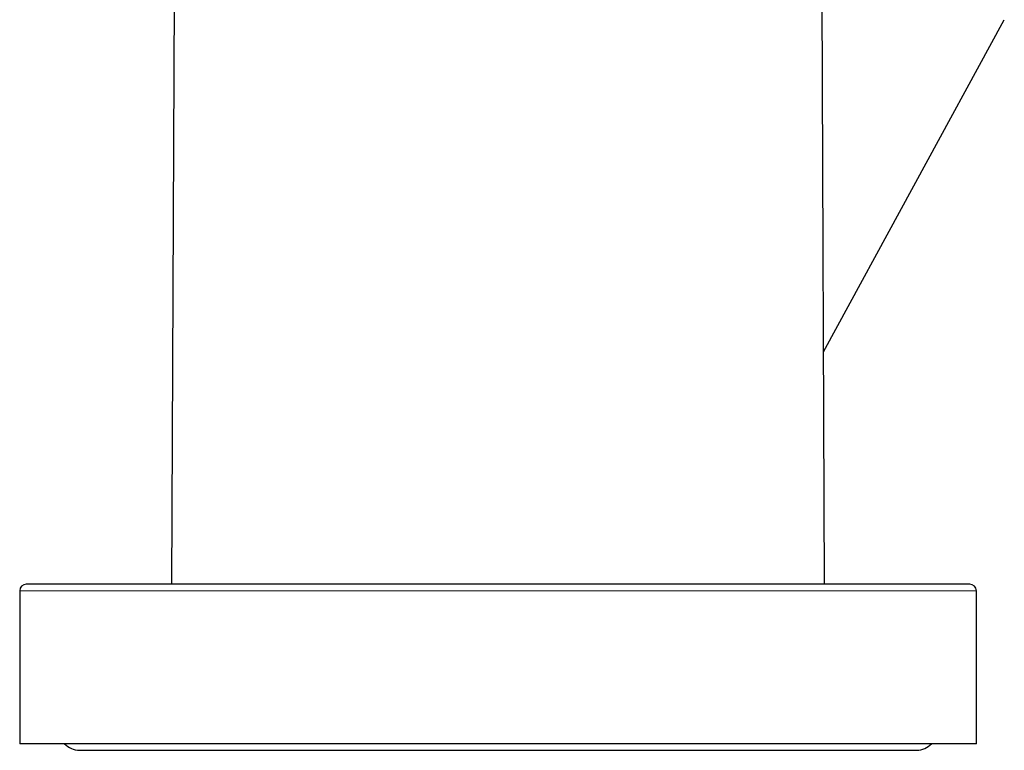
# Model space of a CAD drawing. Header units: millimetres. Extents: x 8 to 1023, y 12 to 832.
# Tile 613 of 656: x 783 to 857, y 553 to 608. Entities that reach past the tile are written whole.
import ezdxf

# ---------------------------------------------------------------- set-up
doc = ezdxf.new("R2010")
doc.units = ezdxf.units.MM

msp = doc.modelspace()

# ---------------------------------------------------------------- linework, layer by layer
at = {"color": 7, "linetype": 'Continuous', "lineweight": 30}
for p, q in [((794.555, 609.667), (794.362, 565.585)), ((843.52, 565.585), (843.328, 609.667)), ((843.444, 583.078), (857.044, 608.08)), ((818.941, 565.585), (783.441, 565.585)), ((854.441, 565.585), (818.941, 565.585)), ((782.941, 565.085), (782.941, 553.585)), ((854.941, 553.585), (854.941, 565.085)), ((818.941, 553.585), (782.941, 553.585)), ((854.941, 553.585), (818.941, 553.585)), ((787.441, 553.085), (850.441, 553.085))]:
    msp.add_line(p, q, dxfattribs=at)
at = {"color": 8, "linetype": 'Continuous', "lineweight": 0}
for p, q in [((818.941, 565.085), (782.941, 565.085)), ((854.941, 565.085), (818.941, 565.085))]:
    msp.add_line(p, q, dxfattribs=at)
at = {"color": 7, "linetype": 'Continuous', "lineweight": 30}
for centre, radius, start, end in [((783.441, 565.085), 0.5, 90, 180), ((854.441, 565.085), 0.5, 0, 90), ((787.441, 554.585), 1.5, 221.81031, 270), ((850.441, 554.585), 1.5, 270, 318.18969)]:
    msp.add_arc(centre, radius, start, end, dxfattribs=at)

doc.saveas('drawing.dxf')
